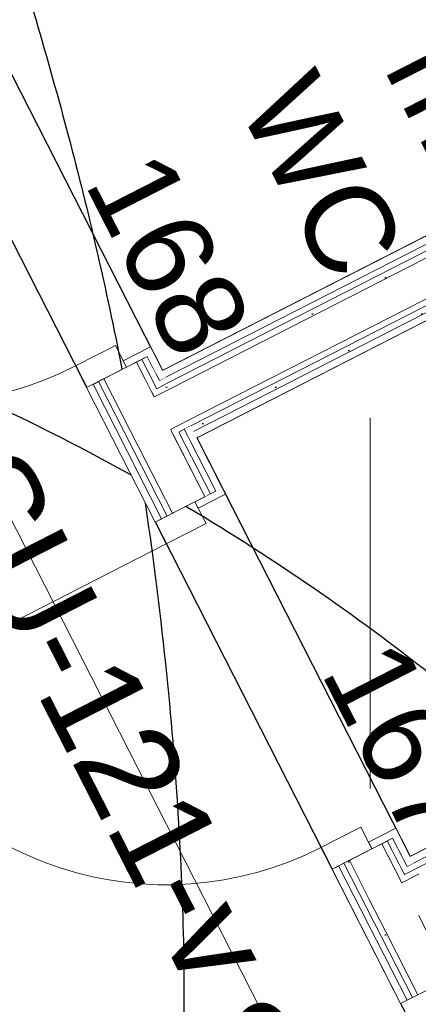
# Model space of a CAD drawing. Header units: metres. Extents: x 538891 to 1080079, y 6588829 to 13178720.
# Tile 721 of 1056: x 539906.923 to 539907.743, y 6589210.133 to 6589212.154. Entities that reach past the tile are written whole.
import ezdxf

# ---------------------------------------------------------------- set-up
doc = ezdxf.new("R2010")
doc.units = ezdxf.units.M
doc.header["$LTSCALE"] = 0.4
doc.header["$PDMODE"] = 1
doc.header["$PDSIZE"] = -2
doc.linetypes.add('Triple Dashed', pattern=[92.604163, 66.145831, -26.458332])
for name, color, linetype in [('AR', 7, 'Continuous'), ('DENDRO', 7, 'Continuous'), ('GEO', 7, 'Continuous')]:
    doc.layers.add(name, color=color, linetype=linetype)
doc.styles.add('Arial', font='arial.ttf')
pattern_1 = [(0, (0, 0), (0, 0.075), [1e-05, -0.07499])]

# ---------------------------------------------------------------- blocks, each defined once
blk = doc.blocks.new('HEIN')
at = {"color": 7, "linetype": 'Continuous', "lineweight": 9}
for p, q in [((-0.4551, 0.7611), (-0.4551, -0.7611)), ((0.4551, 0.7611), (0.4551, -0.7611))]:
    blk.add_line(p, q, dxfattribs=at)

msp = doc.modelspace()

# ---------------------------------------------------------------- linework, layer by layer
at = {"layer": 'AR', "color": 7, "linetype": 'Continuous', "lineweight": 9}
msp.add_line((539907.2244, 6589211.0782), (539906.6009, 6589210.7599), dxfattribs=at)
at = {"layer": 'AR', "color": 254, "linetype": 'Continuous', "lineweight": 25, "true_color": 0xd1d1d1, "flags": 128}
for points in [[(539907.217, 6589211.4337), (539908.5027, 6589212.0899), (539908.064, 6589212.9494), (539906.7783, 6589212.2932)], [(539908.0084, 6589205.6344), (539909.5907, 6589206.442), (539906.7061, 6589212.0936), (539905.1238, 6589211.2859)], [(539907.7261, 6589210.4361), (539909.0118, 6589211.0923), (539908.5731, 6589211.9518), (539907.2874, 6589211.2956)]]:
    msp.add_lwpolyline(points, close=True, dxfattribs=at)
at = {"layer": 'AR', "color": 7, "linetype": 'Continuous', "lineweight": 9, "flags": 128}
for points in [[(539907.217, 6589211.4337), (539908.5027, 6589212.0899), (539908.064, 6589212.9494), (539906.7783, 6589212.2932)], [(539908.0084, 6589205.6344), (539909.5907, 6589206.442), (539906.7061, 6589212.0936), (539905.1238, 6589211.2859)], [(539907.7261, 6589210.4361), (539909.0118, 6589211.0923), (539908.5731, 6589211.9518), (539907.2874, 6589211.2956)]]:
    msp.add_lwpolyline(points, close=True, dxfattribs=at)
at = {"layer": 'AR', "color": 7, "linetype": 'Continuous', "lineweight": 9}
for centre in [(539906.7198, 6589212.0668), (539907.2244, 6589211.0782)]:
    msp.add_arc(centre, 0.7, 207.0398, 297.0398, dxfattribs=at)
at = {"layer": 'DENDRO', "color": 30, "linetype": 'Continuous', "lineweight": 25, "true_color": 0xff7f00}
msp.add_open_spline([(539908.4058, 6589206.8726), (539908.3832, 6589206.8636), (539908.3606, 6589206.8547), (539907.9498, 6589206.7164), (539907.7723, 6589206.6752), (539907.6966, 6589206.6839), (539907.4656, 6589206.7708), (539907.1595, 6589206.9974), (539906.958, 6589207.5767), (539906.9147, 6589208.132), (539907.0574, 6589208.7889), (539907.1854, 6589209.363), (539907.2918, 6589210.1884), (539907.1418, 6589211.5914), (539906.6378, 6589213.1454), (539905.8218, 6589214.6753), (539905.0646, 6589215.5507), (539904.5703, 6589216.0967), (539904.2579, 6589216.7372), (539904.5264, 6589217.1815), (539905.0378, 6589217.5754), (539905.9098, 6589217.735), (539906.9281, 6589217.7177), (539908.1863, 6589217.2704), (539909.3947, 6589216.3772), (539910.1044, 6589214.7223), (539910.5528, 6589213.2227), (539911.0296, 6589211.7848), (539911.3241, 6589210.6487), (539911.5386, 6589209.4011), (539911.0332, 6589208.335), (539910.2317, 6589207.7328), (539909.4565, 6589207.3603), (539908.9862, 6589207.1356), (539908.613, 6589206.9582), (539908.4316, 6589206.8829), (539908.4187, 6589206.8777), (539908.4058, 6589206.8726)], degree=2, knots=[0, 0, 0, 0.001744, 0.001744, 0.032871, 0.063997, 0.095124, 0.126251, 0.157378, 0.188504, 0.219631, 0.250758, 0.281885, 0.313012, 0.344138, 0.375265, 0.406392, 0.437519, 0.468646, 0.499772, 0.530899, 0.562026, 0.593153, 0.624279, 0.655406, 0.686533, 0.71766, 0.748787, 0.779913, 0.81104, 0.842167, 0.873294, 0.90442, 0.935547, 0.966674, 0.997801, 0.997801, 1, 1, 1], dxfattribs=at)
msp.add_open_spline([(539906.518, 6589202.9189), (539905.3568, 6589202.4966), (539902.9154, 6589202.9171), (539901.0093, 6589204.4902), (539900.1493, 6589206.7942), (539900.5657, 6589209.2118), (539902.1471, 6589211.0953), (539904.4696, 6589211.9399), (539906.911, 6589211.5194), (539908.817, 6589209.9464), (539909.6771, 6589207.6424), (539909.2606, 6589205.2247), (539907.6793, 6589203.3412), (539906.518, 6589202.9189)], degree=2, dxfattribs=at)

# ---------------------------------------------------------------- block references
at = {"layer": 'GEO', "color": 8, "true_color": 0x7d7d7d, "xscale": 0.5, "yscale": 0.5, "zscale": 0.5}
msp.add_blockref('HEIN', (539907.8714, 6589210.9563), dxfattribs=at)

# ---------------------------------------------------------------- texts
at = {"layer": 'AR', "color": 7, "char_height": 0.18, "attachment_point": 1, "rotation": 297.0398, "line_spacing_factor": 1.004016, "style": 'Arial'}
for s, insert in [('\\A1;1,4{\\H0.9851x; } m{\\H0.9851x;\\H0.6667x;\\S2 ^ ;}', (539907.6548, 6589212.5953)), ('WC', (539907.5302, 6589212.0618)), ('168', (539907.215, 6589211.9016)), ('167', (539907.7008, 6589210.8976))]:
    msp.add_mtext(s, dxfattribs=dict(at, insert=insert))

# ---------------------------------------------------------------- next in the draw order: wipeouts: each hides what was drawn before it
at = {"color": 255, "linetype": 'Continuous', "lineweight": 5}
for points in [[(539907.2559, 6589211.3244), (539907.2616, 6589211.3133), (539907.2749, 6589211.3201), (539907.2692, 6589211.3312)], [(539907.731, 6589210.3936), (539907.7651, 6589210.3268), (539907.7784, 6589210.3336), (539907.7443, 6589210.4004)]]:
    msp.add_wipeout(points, dxfattribs=at).dxf.layer = 'AR'

# ---------------------------------------------------------------- next in the draw order: hatches: boundary and pattern name
at = {"layer": 'AR', "linetype": 'Continuous', "lineweight": 25, "true_color": 0x848484}
h = msp.add_hatch(dxfattribs=at)
h.set_pattern_fill('GYPSUM_0001', color=252, style=0, pattern_type=2)
h.set_pattern_definition(pattern_1)
h.paths.add_polyline_path([(539907.2559, 6589211.3244), (539907.2616, 6589211.3133), (539907.2749, 6589211.3201), (539907.2692, 6589211.3312)])

# ---------------------------------------------------------------- next in the draw order: wipeouts: each hides what was drawn before it
at = {"color": 255, "linetype": 'Continuous', "lineweight": 5}
msp.add_wipeout([(539907.7253, 6589210.4048), (539907.731, 6589210.3936), (539907.7443, 6589210.4004), (539907.7386, 6589210.4116)], dxfattribs=at).dxf.layer = 'AR'

# ---------------------------------------------------------------- next in the draw order: hatches: boundary and pattern name
at = {"layer": 'AR', "linetype": 'Continuous', "lineweight": 25, "true_color": 0x848484}
h = msp.add_hatch(dxfattribs=at)
h.set_pattern_fill('GYPSUM_0001', color=252, style=0, pattern_type=2)
h.set_pattern_definition(pattern_1)
h.paths.add_polyline_path([(539907.7253, 6589210.4048), (539907.731, 6589210.3936), (539907.7443, 6589210.4004), (539907.7386, 6589210.4116)])

# ---------------------------------------------------------------- next in the draw order: wipeouts: each hides what was drawn before it
at = {"color": 255, "linetype": 'Continuous', "lineweight": 5}
for points in [[(539907.2874, 6589211.2956), (539908.5731, 6589211.9518), (539908.5663, 6589211.9652), (539907.2806, 6589211.309)], [(539907.2218, 6589211.3912), (539907.2559, 6589211.3244), (539907.2692, 6589211.3312), (539907.2352, 6589211.398)]]:
    msp.add_wipeout(points, dxfattribs=at).dxf.layer = 'AR'

# ---------------------------------------------------------------- next in the draw order: wipeouts: each hides what was drawn before it
for points in [[(539907.2806, 6589211.309), (539908.5663, 6589211.9652), (539908.5606, 6589211.9763), (539907.2749, 6589211.3201)], [(539907.2161, 6589211.4023), (539907.2218, 6589211.3912), (539907.2352, 6589211.398), (539907.2295, 6589211.4092)], [(539907.2448, 6589211.3187), (539907.2504, 6589211.3076), (539907.2616, 6589211.3133), (539907.2559, 6589211.3244)], [(539907.7196, 6589210.4159), (539907.7253, 6589210.4048), (539907.7386, 6589210.4116), (539907.733, 6589210.4227)], [(539907.7198, 6589210.3879), (539907.7539, 6589210.3211), (539907.7651, 6589210.3268), (539907.731, 6589210.3936)]]:
    msp.add_wipeout(points, dxfattribs=at).dxf.layer = 'AR'

# ---------------------------------------------------------------- next in the draw order: hatches: boundary and pattern name
at = {"layer": 'AR', "linetype": 'Continuous', "lineweight": 25, "true_color": 0x848484}
h = msp.add_hatch(dxfattribs=at)
h.set_pattern_fill('GYPSUM_0001', color=252, style=0, pattern_type=2)
h.set_pattern_definition(pattern_1)
h.paths.add_polyline_path([(539907.2806, 6589211.309), (539908.5663, 6589211.9652), (539908.5606, 6589211.9763), (539907.2749, 6589211.3201)])
h = msp.add_hatch(dxfattribs=at)
h.set_pattern_fill('GYPSUM_0001', color=252, style=0, pattern_type=2)
h.set_pattern_definition(pattern_1)
h.paths.add_polyline_path([(539907.2161, 6589211.4023), (539907.2218, 6589211.3912), (539907.2352, 6589211.398), (539907.2295, 6589211.4092)])
h = msp.add_hatch(dxfattribs=at)
h.set_pattern_fill('GYPSUM_0001', color=252, style=0, pattern_type=2)
h.set_pattern_definition(pattern_1)
h.paths.add_polyline_path([(539907.2448, 6589211.3187), (539907.2504, 6589211.3076), (539907.2616, 6589211.3133), (539907.2559, 6589211.3244)])
h = msp.add_hatch(dxfattribs=at)
h.set_pattern_fill('GYPSUM_0001', color=252, style=0, pattern_type=2)
h.set_pattern_definition(pattern_1)
h.paths.add_polyline_path([(539907.7196, 6589210.4159), (539907.7253, 6589210.4048), (539907.7386, 6589210.4116), (539907.733, 6589210.4227)])

# ---------------------------------------------------------------- next in the draw order: wipeouts: each hides what was drawn before it
at = {"color": 255, "linetype": 'Continuous', "lineweight": 5}
for points in [[(539907.2749, 6589211.3201), (539908.5606, 6589211.9763), (539908.555, 6589211.9875), (539907.2692, 6589211.3312)], [(539907.2104, 6589211.4135), (539907.2161, 6589211.4023), (539907.2295, 6589211.4092), (539907.2238, 6589211.4203)], [(539907.2107, 6589211.3855), (539907.2448, 6589211.3187), (539907.2559, 6589211.3244), (539907.2218, 6589211.3912)], [(539909.0118, 6589211.0923), (539907.7261, 6589210.4361), (539907.733, 6589210.4227), (539909.0187, 6589211.0789)], [(539907.7141, 6589210.3991), (539907.7198, 6589210.3879), (539907.731, 6589210.3936), (539907.7253, 6589210.4048)]]:
    msp.add_wipeout(points, dxfattribs=at).dxf.layer = 'AR'

# ---------------------------------------------------------------- next in the draw order: hatches: boundary and pattern name
at = {"layer": 'AR', "linetype": 'Continuous', "lineweight": 25, "true_color": 0x848484}
h = msp.add_hatch(dxfattribs=at)
h.set_pattern_fill('GYPSUM_0001', color=252, style=0, pattern_type=2)
h.set_pattern_definition(pattern_1)
h.paths.add_polyline_path([(539907.2749, 6589211.3201), (539908.5606, 6589211.9763), (539908.555, 6589211.9875), (539907.2692, 6589211.3312)])
h = msp.add_hatch(dxfattribs=at)
h.set_pattern_fill('GYPSUM_0001', color=252, style=0, pattern_type=2)
h.set_pattern_definition(pattern_1)
h.paths.add_polyline_path([(539907.2104, 6589211.4135), (539907.2161, 6589211.4023), (539907.2295, 6589211.4092), (539907.2238, 6589211.4203)])
h = msp.add_hatch(dxfattribs=at)
h.set_pattern_fill('GYPSUM_0001', color=252, style=0, pattern_type=2)
h.set_pattern_definition(pattern_1)
h.paths.add_polyline_path([(539907.7141, 6589210.3991), (539907.7198, 6589210.3879), (539907.731, 6589210.3936), (539907.7253, 6589210.4048)])

# ---------------------------------------------------------------- next in the draw order: linework, layer by layer
at = {"layer": 'AR', "color": 7, "linetype": 'Continuous', "lineweight": 9}
msp.add_line((539907.2616, 6589211.3133), (539907.2749, 6589211.3201), dxfattribs=at)
at = {"layer": 'AR', "color": 7, "linetype": 'Continuous', "lineweight": 5}
for p in [(539907.2616, 6589211.3133), (539907.7196, 6589210.4159)]:
    msp.add_point(p, dxfattribs=at)

# ---------------------------------------------------------------- next in the draw order: wipeouts: each hides what was drawn before it
at = {"color": 255, "linetype": 'Continuous', "lineweight": 5}
for points in [[(539908.5027, 6589212.0899), (539907.217, 6589211.4337), (539907.2238, 6589211.4203), (539908.5095, 6589212.0765)], [(539907.205, 6589211.3967), (539907.2107, 6589211.3855), (539907.2218, 6589211.3912), (539907.2161, 6589211.4023)], [(539909.0187, 6589211.0789), (539907.733, 6589210.4227), (539907.7386, 6589210.4116), (539909.0243, 6589211.0678)], [(539907.7087, 6589210.3823), (539907.7428, 6589210.3155), (539907.7539, 6589210.3211), (539907.7198, 6589210.3879)]]:
    msp.add_wipeout(points, dxfattribs=at).dxf.layer = 'AR'

# ---------------------------------------------------------------- next in the draw order: hatches: boundary and pattern name
at = {"layer": 'AR', "linetype": 'Continuous', "lineweight": 25, "true_color": 0x848484}
h = msp.add_hatch(dxfattribs=at)
h.set_pattern_fill('GYPSUM_0001', color=252, style=0, pattern_type=2)
h.set_pattern_definition(pattern_1)
h.paths.add_polyline_path([(539907.205, 6589211.3967), (539907.2107, 6589211.3855), (539907.2218, 6589211.3912), (539907.2161, 6589211.4023)])
h = msp.add_hatch(dxfattribs=at)
h.set_pattern_fill('GYPSUM_0001', color=252, style=0, pattern_type=2)
h.set_pattern_definition(pattern_1)
h.paths.add_polyline_path([(539909.0187, 6589211.0789), (539907.733, 6589210.4227), (539907.7386, 6589210.4116), (539909.0243, 6589211.0678)])

# ---------------------------------------------------------------- next in the draw order: linework, layer by layer
at = {"layer": 'AR', "color": 7, "linetype": 'Continuous', "lineweight": 9}
for p, q in [((539907.7198, 6589210.3879), (539907.7087, 6589210.3823)), ((539907.7253, 6589210.4048), (539907.7141, 6589210.3991))]:
    msp.add_line(p, q, dxfattribs=at)
at = {"layer": 'AR', "color": 7, "linetype": 'Continuous', "lineweight": 5}
for p in [(539907.2104, 6589211.4135), (539907.7253, 6589210.4048)]:
    msp.add_point(p, dxfattribs=at)

# ---------------------------------------------------------------- next in the draw order: wipeouts: each hides what was drawn before it
at = {"color": 255, "linetype": 'Continuous', "lineweight": 5}
for points in [[(539908.5095, 6589212.0765), (539907.2238, 6589211.4203), (539907.2295, 6589211.4092), (539908.5152, 6589212.0654)], [(539907.1995, 6589211.3798), (539907.2336, 6589211.313), (539907.2448, 6589211.3187), (539907.2107, 6589211.3855)], [(539909.0243, 6589211.0678), (539907.7386, 6589210.4116), (539907.7443, 6589210.4004), (539909.03, 6589211.0567)]]:
    msp.add_wipeout(points, dxfattribs=at).dxf.layer = 'AR'

# ---------------------------------------------------------------- next in the draw order: hatches: boundary and pattern name
at = {"layer": 'AR', "linetype": 'Continuous', "lineweight": 25, "true_color": 0x848484}
h = msp.add_hatch(dxfattribs=at)
h.set_pattern_fill('GYPSUM_0001', color=252, style=0, pattern_type=2)
h.set_pattern_definition(pattern_1)
h.paths.add_polyline_path([(539908.5095, 6589212.0765), (539907.2238, 6589211.4203), (539907.2295, 6589211.4092), (539908.5152, 6589212.0654)])
h = msp.add_hatch(dxfattribs=at)
h.set_pattern_fill('GYPSUM_0001', color=252, style=0, pattern_type=2)
h.set_pattern_definition(pattern_1)
h.paths.add_polyline_path([(539909.0243, 6589211.0678), (539907.7386, 6589210.4116), (539907.7443, 6589210.4004), (539909.03, 6589211.0567)])

# ---------------------------------------------------------------- next in the draw order: linework, layer by layer
at = {"layer": 'AR', "color": 7, "linetype": 'Continuous', "lineweight": 9}
for p, q in [((539907.2161, 6589211.4023), (539907.205, 6589211.3967)), ((539907.2107, 6589211.3855), (539907.1995, 6589211.3798)), ((539907.2336, 6589211.313), (539907.2448, 6589211.3187)), ((539907.2504, 6589211.3076), (539907.2616, 6589211.3133)), ((539909.0118, 6589211.0923), (539907.7261, 6589210.4361)), ((539909.0187, 6589211.0789), (539907.733, 6589210.4227)), ((539909.0187, 6589211.0789), (539907.733, 6589210.4227)), ((539909.0243, 6589211.0678), (539907.7386, 6589210.4116)), ((539907.733, 6589210.4227), (539907.7196, 6589210.4159)), ((539907.7386, 6589210.4116), (539907.7253, 6589210.4048)), ((539907.731, 6589210.3936), (539907.7198, 6589210.3879)), ((539907.7443, 6589210.4004), (539907.731, 6589210.3936))]:
    msp.add_line(p, q, dxfattribs=at)
at = {"layer": 'AR', "color": 7, "linetype": 'Continuous', "lineweight": 5}
for p in [(539907.2161, 6589211.4023), (539907.731, 6589210.3936)]:
    msp.add_point(p, dxfattribs=at)

# ---------------------------------------------------------------- next in the draw order: wipeouts: each hides what was drawn before it
at = {"color": 255, "linetype": 'Continuous', "lineweight": 5}
for points in [[(539908.5152, 6589212.0654), (539907.2295, 6589211.4092), (539907.2352, 6589211.398), (539908.5209, 6589212.0543)], [(539907.7128, 6589210.4293), (539907.7196, 6589210.4159), (539907.733, 6589210.4227), (539907.7261, 6589210.4361)]]:
    msp.add_wipeout(points, dxfattribs=at).dxf.layer = 'AR'

# ---------------------------------------------------------------- next in the draw order: hatches: boundary and pattern name
at = {"layer": 'AR', "linetype": 'Continuous', "lineweight": 25, "true_color": 0x848484}
h = msp.add_hatch(dxfattribs=at)
h.set_pattern_fill('GYPSUM_0001', color=252, style=0, pattern_type=2)
h.set_pattern_definition(pattern_1)
h.paths.add_polyline_path([(539908.5152, 6589212.0654), (539907.2295, 6589211.4092), (539907.2352, 6589211.398), (539908.5209, 6589212.0543)])

# ---------------------------------------------------------------- next in the draw order: linework, layer by layer
at = {"layer": 'AR', "color": 7, "linetype": 'Continuous', "lineweight": 9}
for p, q in [((539907.2238, 6589211.4203), (539907.2104, 6589211.4135)), ((539907.2218, 6589211.3912), (539907.2107, 6589211.3855))]:
    msp.add_line(p, q, dxfattribs=at)
at = {"layer": 'AR', "color": 7, "linetype": 'Continuous', "lineweight": 5}
msp.add_point((539907.2218, 6589211.3912), dxfattribs=at)

# ---------------------------------------------------------------- next in the draw order: wipeouts: each hides what was drawn before it
at = {"color": 255, "linetype": 'Continuous', "lineweight": 5}
for points in [[(539907.7261, 6589210.4361), (539907.7034, 6589210.4806), (539907.69, 6589210.4738), (539907.7128, 6589210.4293)], [(539907.7085, 6589210.4102), (539907.7141, 6589210.3991), (539907.7253, 6589210.4048), (539907.7196, 6589210.4159)]]:
    msp.add_wipeout(points, dxfattribs=at).dxf.layer = 'AR'

# ---------------------------------------------------------------- next in the draw order: hatches: boundary and pattern name
at = {"layer": 'AR', "linetype": 'Continuous', "lineweight": 25, "true_color": 0x848484}
h = msp.add_hatch(dxfattribs=at)
h.set_pattern_fill('GYPSUM_0001', color=252, style=0, pattern_type=2)
h.set_pattern_definition(pattern_1)
h.paths.add_polyline_path([(539907.7085, 6589210.4102), (539907.7141, 6589210.3991), (539907.7253, 6589210.4048), (539907.7196, 6589210.4159)])

# ---------------------------------------------------------------- next in the draw order: wipeouts: each hides what was drawn before it
at = {"color": 255, "linetype": 'Continuous', "lineweight": 5}
msp.add_wipeout([(539907.2692, 6589211.3312), (539908.555, 6589211.9875), (539908.5209, 6589212.0543), (539907.2352, 6589211.398)], dxfattribs=at).dxf.layer = 'AR'

# ---------------------------------------------------------------- next in the draw order: linework, layer by layer
at = {"layer": 'AR', "color": 7, "linetype": 'Continuous', "lineweight": 9}
for p, q in [((539908.5027, 6589212.0899), (539907.217, 6589211.4337)), ((539908.5095, 6589212.0765), (539907.2238, 6589211.4203)), ((539908.5095, 6589212.0765), (539907.2238, 6589211.4203)), ((539908.5152, 6589212.0654), (539907.2295, 6589211.4092)), ((539908.5209, 6589212.0543), (539907.2352, 6589211.398)), ((539907.2692, 6589211.3312), (539908.555, 6589211.9875)), ((539907.2749, 6589211.3201), (539908.5606, 6589211.9763)), ((539907.2806, 6589211.309), (539908.5663, 6589211.9652)), ((539907.2806, 6589211.309), (539908.5663, 6589211.9652)), ((539907.2874, 6589211.2956), (539908.5731, 6589211.9518)), ((539907.2295, 6589211.4092), (539907.2161, 6589211.4023)), ((539907.2352, 6589211.398), (539907.2218, 6589211.3912)), ((539907.2448, 6589211.3187), (539907.2559, 6589211.3244)), ((539907.2559, 6589211.3244), (539907.2692, 6589211.3312))]:
    msp.add_line(p, q, dxfattribs=at)
at = {"layer": 'AR', "color": 7, "linetype": 'Continuous', "lineweight": 5}
msp.add_point((539907.2559, 6589211.3244), dxfattribs=at)

# ---------------------------------------------------------------- next in the draw order: wipeouts: each hides what was drawn before it
at = {"color": 255, "linetype": 'Continuous', "lineweight": 5}
for points in [[(539907.7085, 6589210.4102), (539907.7196, 6589210.4159), (539907.69, 6589210.4738), (539907.6789, 6589210.4681)], [(539907.703, 6589210.3934), (539907.7087, 6589210.3823), (539907.7198, 6589210.3879), (539907.7141, 6589210.3991)]]:
    msp.add_wipeout(points, dxfattribs=at).dxf.layer = 'AR'

# ---------------------------------------------------------------- next in the draw order: hatches: boundary and pattern name
at = {"layer": 'AR', "linetype": 'Continuous', "lineweight": 25, "true_color": 0x848484}
h = msp.add_hatch(dxfattribs=at)
h.set_pattern_fill('GYPSUM_0001', color=252, style=0, pattern_type=2)
h.set_pattern_definition(pattern_1)
h.paths.add_polyline_path([(539907.7085, 6589210.4102), (539907.7196, 6589210.4159), (539907.69, 6589210.4738), (539907.6789, 6589210.4681)])
h = msp.add_hatch(dxfattribs=at)
h.set_pattern_fill('GYPSUM_0001', color=252, style=0, pattern_type=2)
h.set_pattern_definition(pattern_1)
h.paths.add_polyline_path([(539907.703, 6589210.3934), (539907.7087, 6589210.3823), (539907.7198, 6589210.3879), (539907.7141, 6589210.3991)])

# ---------------------------------------------------------------- next in the draw order: wipeouts: each hides what was drawn before it
at = {"color": 255, "linetype": 'Continuous', "lineweight": 5}
for points in [[(539907.2036, 6589211.4268), (539907.2104, 6589211.4135), (539907.2238, 6589211.4203), (539907.217, 6589211.4337)], [(539907.3264, 6589211.1863), (539907.3397, 6589211.1932), (539907.2874, 6589211.2956), (539907.2741, 6589211.2888)]]:
    msp.add_wipeout(points, dxfattribs=at).dxf.layer = 'AR'

# ---------------------------------------------------------------- next in the draw order: wipeouts: each hides what was drawn before it
for points in [[(539907.2036, 6589211.4268), (539907.217, 6589211.4337), (539907.1988, 6589211.4693), (539907.1854, 6589211.4625)], [(539907.1993, 6589211.4078), (539907.205, 6589211.3967), (539907.2161, 6589211.4023), (539907.2104, 6589211.4135)], [(539907.2673, 6589211.3021), (539907.2741, 6589211.2888), (539907.2874, 6589211.2956), (539907.2806, 6589211.309)], [(539907.7141, 6589210.3991), (539907.6789, 6589210.4681), (539907.6678, 6589210.4624), (539907.703, 6589210.3934)]]:
    msp.add_wipeout(points, dxfattribs=at).dxf.layer = 'AR'

# ---------------------------------------------------------------- next in the draw order: hatches: boundary and pattern name
at = {"layer": 'AR', "linetype": 'Continuous', "lineweight": 25, "true_color": 0x848484}
h = msp.add_hatch(dxfattribs=at)
h.set_pattern_fill('GYPSUM_0001', color=252, style=0, pattern_type=2)
h.set_pattern_definition(pattern_1)
h.paths.add_polyline_path([(539907.1993, 6589211.4078), (539907.205, 6589211.3967), (539907.2161, 6589211.4023), (539907.2104, 6589211.4135)])
h = msp.add_hatch(dxfattribs=at)
h.set_pattern_fill('GYPSUM_0001', color=252, style=0, pattern_type=2)
h.set_pattern_definition(pattern_1)
h.paths.add_polyline_path([(539907.7141, 6589210.3991), (539907.6789, 6589210.4681), (539907.6678, 6589210.4624), (539907.703, 6589210.3934)])

# ---------------------------------------------------------------- next in the draw order: wipeouts: each hides what was drawn before it
at = {"color": 255, "linetype": 'Continuous', "lineweight": 5}
msp.add_wipeout([(539907.2616, 6589211.3133), (539907.2673, 6589211.3021), (539907.2806, 6589211.309), (539907.2749, 6589211.3201)], dxfattribs=at).dxf.layer = 'AR'

# ---------------------------------------------------------------- next in the draw order: wipeouts: each hides what was drawn before it
for points in [[(539907.1993, 6589211.4078), (539907.2104, 6589211.4135), (539907.1854, 6589211.4625), (539907.1743, 6589211.4568)], [(539907.1938, 6589211.391), (539907.1995, 6589211.3798), (539907.2107, 6589211.3855), (539907.205, 6589211.3967)], [(539907.3152, 6589211.1807), (539907.3264, 6589211.1863), (539907.2673, 6589211.3021), (539907.2561, 6589211.2965)], [(539907.7196, 6589210.1409), (539907.5787, 6589210.417), (539907.5653, 6589210.4101), (539907.7063, 6589210.134)]]:
    msp.add_wipeout(points, dxfattribs=at).dxf.layer = 'AR'

# ---------------------------------------------------------------- next in the draw order: hatches: boundary and pattern name
at = {"layer": 'AR', "linetype": 'Continuous', "lineweight": 25, "true_color": 0x848484}
h = msp.add_hatch(dxfattribs=at)
h.set_pattern_fill('GYPSUM_0001', color=252, style=0, pattern_type=2)
h.set_pattern_definition(pattern_1)
h.paths.add_polyline_path([(539907.1993, 6589211.4078), (539907.2104, 6589211.4135), (539907.1854, 6589211.4625), (539907.1743, 6589211.4568)])
h = msp.add_hatch(dxfattribs=at)
h.set_pattern_fill('GYPSUM_0001', color=252, style=0, pattern_type=2)
h.set_pattern_definition(pattern_1)
h.paths.add_polyline_path([(539907.1938, 6589211.391), (539907.1995, 6589211.3798), (539907.2107, 6589211.3855), (539907.205, 6589211.3967)])
h = msp.add_hatch(dxfattribs=at)
h.set_pattern_fill('GYPSUM_0001', color=252, style=0, pattern_type=2)
h.set_pattern_definition(pattern_1)
h.paths.add_polyline_path([(539907.3152, 6589211.1807), (539907.3264, 6589211.1863), (539907.2673, 6589211.3021), (539907.2561, 6589211.2965)])

# ---------------------------------------------------------------- next in the draw order: linework, layer by layer
at = {"layer": 'AR', "color": 7, "linetype": 'Continuous', "lineweight": 9}
msp.add_line((539907.5426, 6589210.4547), (539907.5653, 6589210.4101), dxfattribs=at)

# ---------------------------------------------------------------- next in the draw order: wipeouts: each hides what was drawn before it
at = {"color": 255, "linetype": 'Continuous', "lineweight": 5}
msp.add_wipeout([(539907.5787, 6589210.417), (539907.7196, 6589210.1409), (539907.7308, 6589210.1465), (539907.5898, 6589210.4226)], dxfattribs=at).dxf.layer = 'AR'

# ---------------------------------------------------------------- next in the draw order: hatches: boundary and pattern name
at = {"layer": 'AR', "linetype": 'Continuous', "lineweight": 25, "true_color": 0x848484}
h = msp.add_hatch(dxfattribs=at)
h.set_pattern_fill('GYPSUM_0001', color=252, style=0, pattern_type=2)
h.set_pattern_definition(pattern_1)
h.paths.add_polyline_path([(539907.5787, 6589210.417), (539907.7196, 6589210.1409), (539907.7308, 6589210.1465), (539907.5898, 6589210.4226)])

# ---------------------------------------------------------------- next in the draw order: linework, layer by layer
at = {"layer": 'AR', "color": 7, "linetype": 'Continuous', "lineweight": 9}
for p, q in [((539907.5653, 6589210.4101), (539907.5787, 6589210.417)), ((539907.5653, 6589210.4101), (539907.5787, 6589210.417)), ((539907.5653, 6589210.4101), (539907.5787, 6589210.417)), ((539907.7063, 6589210.134), (539907.729, 6589210.0895))]:
    msp.add_line(p, q, dxfattribs=at)

# ---------------------------------------------------------------- next in the draw order: wipeouts: each hides what was drawn before it
at = {"color": 255, "linetype": 'Continuous', "lineweight": 5}
for points in [[(539907.205, 6589211.3967), (539907.1743, 6589211.4568), (539907.1632, 6589211.4511), (539907.1938, 6589211.391)], [(539907.2504, 6589211.3076), (539907.2561, 6589211.2965), (539907.2673, 6589211.3021), (539907.2616, 6589211.3133)]]:
    msp.add_wipeout(points, dxfattribs=at).dxf.layer = 'AR'

# ---------------------------------------------------------------- next in the draw order: hatches: boundary and pattern name
at = {"layer": 'AR', "linetype": 'Continuous', "lineweight": 25, "true_color": 0x848484}
h = msp.add_hatch(dxfattribs=at)
h.set_pattern_fill('GYPSUM_0001', color=252, style=0, pattern_type=2)
h.set_pattern_definition(pattern_1)
h.paths.add_polyline_path([(539907.205, 6589211.3967), (539907.1743, 6589211.4568), (539907.1632, 6589211.4511), (539907.1938, 6589211.391)])
h = msp.add_hatch(dxfattribs=at)
h.set_pattern_fill('GYPSUM_0001', color=252, style=0, pattern_type=2)
h.set_pattern_definition(pattern_1)
h.paths.add_polyline_path([(539907.2504, 6589211.3076), (539907.2561, 6589211.2965), (539907.2673, 6589211.3021), (539907.2616, 6589211.3133)])

# ---------------------------------------------------------------- next in the draw order: wipeouts: each hides what was drawn before it
at = {"color": 255, "linetype": 'Continuous', "lineweight": 5}
msp.add_wipeout([(539907.5898, 6589210.4226), (539907.7308, 6589210.1465), (539907.7419, 6589210.1522), (539907.601, 6589210.4283)], dxfattribs=at).dxf.layer = 'AR'

# ---------------------------------------------------------------- next in the draw order: hatches: boundary and pattern name
at = {"layer": 'AR', "linetype": 'Continuous', "lineweight": 25, "true_color": 0x848484}
h = msp.add_hatch(dxfattribs=at)
h.set_pattern_fill('GYPSUM_0001', color=252, style=0, pattern_type=2)
h.set_pattern_definition(pattern_1)
h.paths.add_polyline_path([(539907.5898, 6589210.4226), (539907.7308, 6589210.1465), (539907.7419, 6589210.1522), (539907.601, 6589210.4283)])

# ---------------------------------------------------------------- next in the draw order: linework, layer by layer
at = {"layer": 'AR', "color": 7, "linetype": 'Continuous', "lineweight": 9}
for p, q in [((539907.5787, 6589210.417), (539907.5898, 6589210.4226)), ((539907.5787, 6589210.417), (539907.5898, 6589210.4226)), ((539907.5787, 6589210.417), (539907.5898, 6589210.4226)), ((539907.7063, 6589210.134), (539907.7196, 6589210.1409)), ((539907.7063, 6589210.134), (539907.7196, 6589210.1409)), ((539907.7063, 6589210.134), (539907.7196, 6589210.1409))]:
    msp.add_line(p, q, dxfattribs=at)
at = {"layer": 'AR', "color": 7, "linetype": 'Continuous', "lineweight": 5}
msp.add_point((539907.7196, 6589210.4159), dxfattribs=at)

# ---------------------------------------------------------------- next in the draw order: wipeouts: each hides what was drawn before it
at = {"color": 255, "linetype": 'Continuous', "lineweight": 5}
for points in [[(539907.215, 6589211.1295), (539907.0741, 6589211.4056), (539907.0607, 6589211.3988), (539907.2017, 6589211.1227)], [(539907.2393, 6589211.3019), (539907.3041, 6589211.175), (539907.3152, 6589211.1807), (539907.2504, 6589211.3076)]]:
    msp.add_wipeout(points, dxfattribs=at).dxf.layer = 'AR'

# ---------------------------------------------------------------- next in the draw order: hatches: boundary and pattern name
at = {"layer": 'AR', "linetype": 'Continuous', "lineweight": 25, "true_color": 0x848484}
h = msp.add_hatch(dxfattribs=at)
h.set_pattern_fill('GYPSUM_0001', color=252, style=0, pattern_type=2)
h.set_pattern_definition(pattern_1)
h.paths.add_polyline_path([(539907.2393, 6589211.3019), (539907.3041, 6589211.175), (539907.3152, 6589211.1807), (539907.2504, 6589211.3076)])

# ---------------------------------------------------------------- next in the draw order: linework, layer by layer
at = {"layer": 'AR', "color": 7, "linetype": 'Continuous', "lineweight": 9}
msp.add_line((539907.038, 6589211.4433), (539907.0607, 6589211.3988), dxfattribs=at)

# ---------------------------------------------------------------- next in the draw order: wipeouts: each hides what was drawn before it
at = {"color": 255, "linetype": 'Continuous', "lineweight": 5}
msp.add_wipeout([(539907.7419, 6589210.1522), (539907.7882, 6589210.1759), (539907.8087, 6589210.1863), (539907.7428, 6589210.3155), (539907.676, 6589210.2814)], dxfattribs=at).dxf.layer = 'AR'

# ---------------------------------------------------------------- next in the draw order: linework, layer by layer
at = {"layer": 'AR', "color": 7, "linetype": 'Continuous', "lineweight": 9}
for p, q in [((539907.7882, 6589210.1759), (539907.7063, 6589210.134)), ((539907.7419, 6589210.1522), (539907.7882, 6589210.1759)), ((539907.7419, 6589210.1522), (539907.7882, 6589210.1759)), ((539907.7419, 6589210.1522), (539907.7882, 6589210.1759)), ((539907.7196, 6589210.1409), (539907.7308, 6589210.1465)), ((539907.7196, 6589210.1409), (539907.7308, 6589210.1465)), ((539907.7196, 6589210.1409), (539907.7308, 6589210.1465)), ((539907.7308, 6589210.1465), (539907.7419, 6589210.1522)), ((539907.7308, 6589210.1465), (539907.7419, 6589210.1522)), ((539907.7308, 6589210.1465), (539907.7419, 6589210.1522))]:
    msp.add_line(p, q, dxfattribs=at)

# ---------------------------------------------------------------- next in the draw order: texts
at = {"layer": 'AR', "color": 7, "insert": (539907.4334, 6589210.1723), "char_height": 0.2, "attachment_point": 1, "rotation": 297.0398, "line_spacing_factor": 1.004016, "style": 'Arial'}
msp.add_mtext('SU-121-v', dxfattribs=at)

# ---------------------------------------------------------------- next in the draw order: wipeouts: each hides what was drawn before it
at = {"color": 255, "linetype": 'Continuous', "lineweight": 5}
for points in [[(539907.2336, 6589211.313), (539907.2393, 6589211.3019), (539907.2504, 6589211.3076), (539907.2448, 6589211.3187)], [(539907.6419, 6589210.3482), (539907.676, 6589210.2814), (539907.7428, 6589210.3155), (539907.7087, 6589210.3823)]]:
    msp.add_wipeout(points, dxfattribs=at).dxf.layer = 'AR'

# ---------------------------------------------------------------- next in the draw order: hatches: boundary and pattern name
at = {"layer": 'AR', "linetype": 'Continuous', "lineweight": 25, "true_color": 0x848484}
h = msp.add_hatch(dxfattribs=at)
h.set_pattern_fill('GYPSUM_0001', color=252, style=0, pattern_type=2)
h.set_pattern_definition(pattern_1)
h.paths.add_polyline_path([(539907.2336, 6589211.313), (539907.2393, 6589211.3019), (539907.2504, 6589211.3076), (539907.2448, 6589211.3187)])

# ---------------------------------------------------------------- next in the draw order: linework, layer by layer
at = {"layer": 'AR', "color": 7, "linetype": 'Continuous', "lineweight": 9}
for p, q in [((539907.8087, 6589210.1863), (539907.7428, 6589210.3155)), ((539907.676, 6589210.2814), (539907.7419, 6589210.1522))]:
    msp.add_line(p, q, dxfattribs=at)

# ---------------------------------------------------------------- next in the draw order: wipeouts: each hides what was drawn before it
at = {"color": 255, "linetype": 'Continuous', "lineweight": 5}
msp.add_wipeout([(539907.601, 6589210.4283), (539907.6419, 6589210.3482), (539907.7087, 6589210.3823), (539907.6678, 6589210.4624), (539907.6473, 6589210.452)], dxfattribs=at).dxf.layer = 'AR'

# ---------------------------------------------------------------- next in the draw order: linework, layer by layer
at = {"layer": 'AR', "color": 7, "linetype": 'Continuous', "lineweight": 9}
for p, q in [((539907.6246, 6589210.4965), (539907.5426, 6589210.4547)), ((539907.5898, 6589210.4226), (539907.601, 6589210.4283)), ((539907.5898, 6589210.4226), (539907.601, 6589210.4283)), ((539907.5898, 6589210.4226), (539907.601, 6589210.4283)), ((539907.601, 6589210.4283), (539907.6419, 6589210.3482)), ((539907.5653, 6589210.4101), (539907.7063, 6589210.134)), ((539907.5787, 6589210.417), (539907.7196, 6589210.1409)), ((539907.5787, 6589210.417), (539907.7196, 6589210.1409)), ((539907.5898, 6589210.4226), (539907.7308, 6589210.1465)), ((539907.7198, 6589210.3879), (539907.7087, 6589210.3823)), ((539907.7253, 6589210.4048), (539907.7141, 6589210.3991)), ((539907.6419, 6589210.3482), (539907.676, 6589210.2814))]:
    msp.add_line(p, q, dxfattribs=at)

# ---------------------------------------------------------------- next in the draw order: wipeouts: each hides what was drawn before it
at = {"color": 255, "linetype": 'Continuous', "lineweight": 5}
for points in [[(539907.0741, 6589211.4056), (539907.215, 6589211.1295), (539907.2261, 6589211.1352), (539907.0852, 6589211.4113)], [(539907.6966, 6589210.494), (539907.6405, 6589210.4653), (539907.6473, 6589210.452), (539907.69, 6589210.4738), (539907.7034, 6589210.4806)]]:
    msp.add_wipeout(points, dxfattribs=at).dxf.layer = 'AR'

# ---------------------------------------------------------------- next in the draw order: hatches: boundary and pattern name
at = {"layer": 'AR', "linetype": 'Continuous', "lineweight": 25, "true_color": 0x848484}
h = msp.add_hatch(dxfattribs=at)
h.set_pattern_fill('GYPSUM_0001', color=252, style=0, pattern_type=2)
h.set_pattern_definition(pattern_1)
h.paths.add_polyline_path([(539907.0741, 6589211.4056), (539907.215, 6589211.1295), (539907.2261, 6589211.1352), (539907.0852, 6589211.4113)])

# ---------------------------------------------------------------- next in the draw order: linework, layer by layer
at = {"layer": 'AR', "color": 7, "linetype": 'Continuous', "lineweight": 9}
for p, q in [((539907.0607, 6589211.3988), (539907.0741, 6589211.4056)), ((539907.0607, 6589211.3988), (539907.0741, 6589211.4056)), ((539907.0607, 6589211.3988), (539907.0741, 6589211.4056)), ((539907.2017, 6589211.1227), (539907.2244, 6589211.0782)), ((539907.2244, 6589211.0782), (539907.3063, 6589211.12)), ((539907.6473, 6589210.452), (539907.6246, 6589210.4965)), ((539907.6405, 6589210.4653), (539907.6966, 6589210.494)), ((539907.6405, 6589210.4653), (539907.6966, 6589210.494)), ((539907.7034, 6589210.4806), (539907.6966, 6589210.494)), ((539907.7034, 6589210.4806), (539907.6966, 6589210.494)), ((539907.69, 6589210.4738), (539907.6473, 6589210.452)), ((539907.7141, 6589210.3991), (539907.6789, 6589210.4681)), ((539907.7196, 6589210.4159), (539907.69, 6589210.4738)), ((539907.7196, 6589210.4159), (539907.69, 6589210.4738)), ((539907.7261, 6589210.4361), (539907.7034, 6589210.4806)), ((539907.5653, 6589210.4101), (539907.6473, 6589210.452)), ((539907.601, 6589210.4283), (539907.6473, 6589210.452)), ((539907.601, 6589210.4283), (539907.6473, 6589210.452)), ((539907.601, 6589210.4283), (539907.6473, 6589210.452)), ((539907.6473, 6589210.452), (539907.6405, 6589210.4653)), ((539907.7087, 6589210.3823), (539907.6678, 6589210.4624))]:
    msp.add_line(p, q, dxfattribs=at)

# ---------------------------------------------------------------- next in the draw order: wipeouts: each hides what was drawn before it
at = {"color": 255, "linetype": 'Continuous', "lineweight": 5}
msp.add_wipeout([(539907.0852, 6589211.4113), (539907.2261, 6589211.1352), (539907.2373, 6589211.1409), (539907.0964, 6589211.417)], dxfattribs=at).dxf.layer = 'AR'

# ---------------------------------------------------------------- next in the draw order: hatches: boundary and pattern name
at = {"layer": 'AR', "linetype": 'Continuous', "lineweight": 25, "true_color": 0x848484}
h = msp.add_hatch(dxfattribs=at)
h.set_pattern_fill('GYPSUM_0001', color=252, style=0, pattern_type=2)
h.set_pattern_definition(pattern_1)
h.paths.add_polyline_path([(539907.0852, 6589211.4113), (539907.2261, 6589211.1352), (539907.2373, 6589211.1409), (539907.0964, 6589211.417)])

# ---------------------------------------------------------------- next in the draw order: linework, layer by layer
at = {"layer": 'AR', "color": 7, "linetype": 'Continuous', "lineweight": 9}
for p, q in [((539907.0741, 6589211.4056), (539907.0852, 6589211.4113)), ((539907.0741, 6589211.4056), (539907.0852, 6589211.4113)), ((539907.0741, 6589211.4056), (539907.0852, 6589211.4113)), ((539907.2017, 6589211.1227), (539907.215, 6589211.1295)), ((539907.2017, 6589211.1227), (539907.215, 6589211.1295)), ((539907.2017, 6589211.1227), (539907.215, 6589211.1295))]:
    msp.add_line(p, q, dxfattribs=at)
at = {"layer": 'AR', "color": 7, "linetype": 'Continuous', "lineweight": 5}
msp.add_point((539907.2104, 6589211.4135), dxfattribs=at)

# ---------------------------------------------------------------- next in the draw order: wipeouts: each hides what was drawn before it
at = {"color": 255, "linetype": 'Continuous', "lineweight": 5}
msp.add_wipeout([(539907.1668, 6589211.2789), (539907.2373, 6589211.1409), (539907.2836, 6589211.1645), (539907.3041, 6589211.175), (539907.2336, 6589211.313)], dxfattribs=at).dxf.layer = 'AR'

# ---------------------------------------------------------------- next in the draw order: linework, layer by layer
at = {"layer": 'AR', "color": 7, "linetype": 'Continuous', "lineweight": 9}
for p, q in [((539907.2504, 6589211.3076), (539907.2616, 6589211.3133)), ((539907.2673, 6589211.3021), (539907.2616, 6589211.3133)), ((539907.215, 6589211.1295), (539907.2261, 6589211.1352)), ((539907.215, 6589211.1295), (539907.2261, 6589211.1352)), ((539907.215, 6589211.1295), (539907.2261, 6589211.1352)), ((539907.2261, 6589211.1352), (539907.2373, 6589211.1409)), ((539907.2261, 6589211.1352), (539907.2373, 6589211.1409)), ((539907.2261, 6589211.1352), (539907.2373, 6589211.1409))]:
    msp.add_line(p, q, dxfattribs=at)

# ---------------------------------------------------------------- next in the draw order: wipeouts: each hides what was drawn before it
at = {"color": 255, "linetype": 'Continuous', "lineweight": 5}
for points in [[(539907.1327, 6589211.3457), (539907.1668, 6589211.2789), (539907.2336, 6589211.313), (539907.1995, 6589211.3798)], [(539907.3397, 6589211.1932), (539907.3264, 6589211.1863), (539907.2836, 6589211.1645), (539907.2904, 6589211.1512), (539907.3465, 6589211.1798)]]:
    msp.add_wipeout(points, dxfattribs=at).dxf.layer = 'AR'

# ---------------------------------------------------------------- next in the draw order: linework, layer by layer
at = {"layer": 'AR', "color": 7, "linetype": 'Continuous', "lineweight": 9}
for p, q in [((539907.2336, 6589211.313), (539907.2448, 6589211.3187)), ((539907.3041, 6589211.175), (539907.2336, 6589211.313)), ((539907.3152, 6589211.1807), (539907.2504, 6589211.3076)), ((539907.3264, 6589211.1863), (539907.2673, 6589211.3021)), ((539907.3264, 6589211.1863), (539907.2673, 6589211.3021)), ((539907.3397, 6589211.1932), (539907.2874, 6589211.2956)), ((539907.1668, 6589211.2789), (539907.2373, 6589211.1409)), ((539907.3264, 6589211.1863), (539907.2836, 6589211.1645)), ((539907.2904, 6589211.1512), (539907.3465, 6589211.1798)), ((539907.2904, 6589211.1512), (539907.3465, 6589211.1798)), ((539907.3397, 6589211.1932), (539907.3465, 6589211.1798)), ((539907.3397, 6589211.1932), (539907.3465, 6589211.1798)), ((539907.2836, 6589211.1645), (539907.2017, 6589211.1227)), ((539907.2373, 6589211.1409), (539907.2836, 6589211.1645)), ((539907.2373, 6589211.1409), (539907.2836, 6589211.1645)), ((539907.2373, 6589211.1409), (539907.2836, 6589211.1645)), ((539907.2836, 6589211.1645), (539907.2904, 6589211.1512)), ((539907.3063, 6589211.12), (539907.2836, 6589211.1645))]:
    msp.add_line(p, q, dxfattribs=at)

# ---------------------------------------------------------------- next in the draw order: texts
at = {"layer": 'AR', "color": 7, "insert": (539906.9157, 6589211.2943), "char_height": 0.2, "attachment_point": 1, "rotation": 297.0398, "line_spacing_factor": 1.004016, "style": 'Arial'}
msp.add_mtext('SU-121-v', dxfattribs=at)

# ---------------------------------------------------------------- next in the draw order: wipeouts: each hides what was drawn before it
at = {"color": 255, "linetype": 'Continuous', "lineweight": 5}
msp.add_wipeout([(539907.0964, 6589211.417), (539907.1327, 6589211.3457), (539907.1995, 6589211.3798), (539907.1632, 6589211.4511), (539907.1427, 6589211.4406)], dxfattribs=at).dxf.layer = 'AR'

# ---------------------------------------------------------------- next in the draw order: linework, layer by layer
at = {"layer": 'AR', "color": 7, "linetype": 'Continuous', "lineweight": 9}
for p, q in [((539907.1199, 6589211.4852), (539907.038, 6589211.4433)), ((539907.0852, 6589211.4113), (539907.0964, 6589211.417)), ((539907.0852, 6589211.4113), (539907.0964, 6589211.417)), ((539907.0852, 6589211.4113), (539907.0964, 6589211.417)), ((539907.0964, 6589211.417), (539907.1327, 6589211.3457)), ((539907.0607, 6589211.3988), (539907.2017, 6589211.1227)), ((539907.0741, 6589211.4056), (539907.215, 6589211.1295)), ((539907.0741, 6589211.4056), (539907.215, 6589211.1295)), ((539907.0852, 6589211.4113), (539907.2261, 6589211.1352)), ((539907.2161, 6589211.4023), (539907.205, 6589211.3967)), ((539907.2107, 6589211.3855), (539907.1995, 6589211.3798)), ((539907.1327, 6589211.3457), (539907.1668, 6589211.2789))]:
    msp.add_line(p, q, dxfattribs=at)

# ---------------------------------------------------------------- next in the draw order: wipeouts: each hides what was drawn before it
at = {"color": 255, "linetype": 'Continuous', "lineweight": 5}
msp.add_wipeout([(539907.192, 6589211.4826), (539907.1359, 6589211.454), (539907.1427, 6589211.4406), (539907.1854, 6589211.4625), (539907.1988, 6589211.4693)], dxfattribs=at).dxf.layer = 'AR'

# ---------------------------------------------------------------- next in the draw order: linework, layer by layer
at = {"layer": 'AR', "color": 251, "linetype": 'Triple Dashed', "lineweight": 9, "true_color": 0x575757}
msp.add_line((539928.7745, 6589168.2812), (539887.9296, 6589248.3062), dxfattribs=at)
at = {"layer": 'AR', "color": 7, "linetype": 'Continuous', "lineweight": 9}
for p, q in [((539907.1427, 6589211.4406), (539907.1199, 6589211.4852)), ((539907.1359, 6589211.454), (539907.192, 6589211.4826)), ((539907.1359, 6589211.454), (539907.192, 6589211.4826)), ((539907.1988, 6589211.4693), (539907.192, 6589211.4826)), ((539907.1988, 6589211.4693), (539907.192, 6589211.4826)), ((539907.1854, 6589211.4625), (539907.1427, 6589211.4406)), ((539907.205, 6589211.3967), (539907.1743, 6589211.4568)), ((539907.2104, 6589211.4135), (539907.1854, 6589211.4625)), ((539907.2104, 6589211.4135), (539907.1854, 6589211.4625)), ((539907.217, 6589211.4337), (539907.1988, 6589211.4693)), ((539907.0607, 6589211.3988), (539907.1427, 6589211.4406)), ((539907.0964, 6589211.417), (539907.1427, 6589211.4406)), ((539907.0964, 6589211.417), (539907.1427, 6589211.4406)), ((539907.0964, 6589211.417), (539907.1427, 6589211.4406)), ((539907.1427, 6589211.4406), (539907.1359, 6589211.454)), ((539907.1995, 6589211.3798), (539907.1632, 6589211.4511))]:
    msp.add_line(p, q, dxfattribs=at)

doc.saveas('drawing.dxf')
